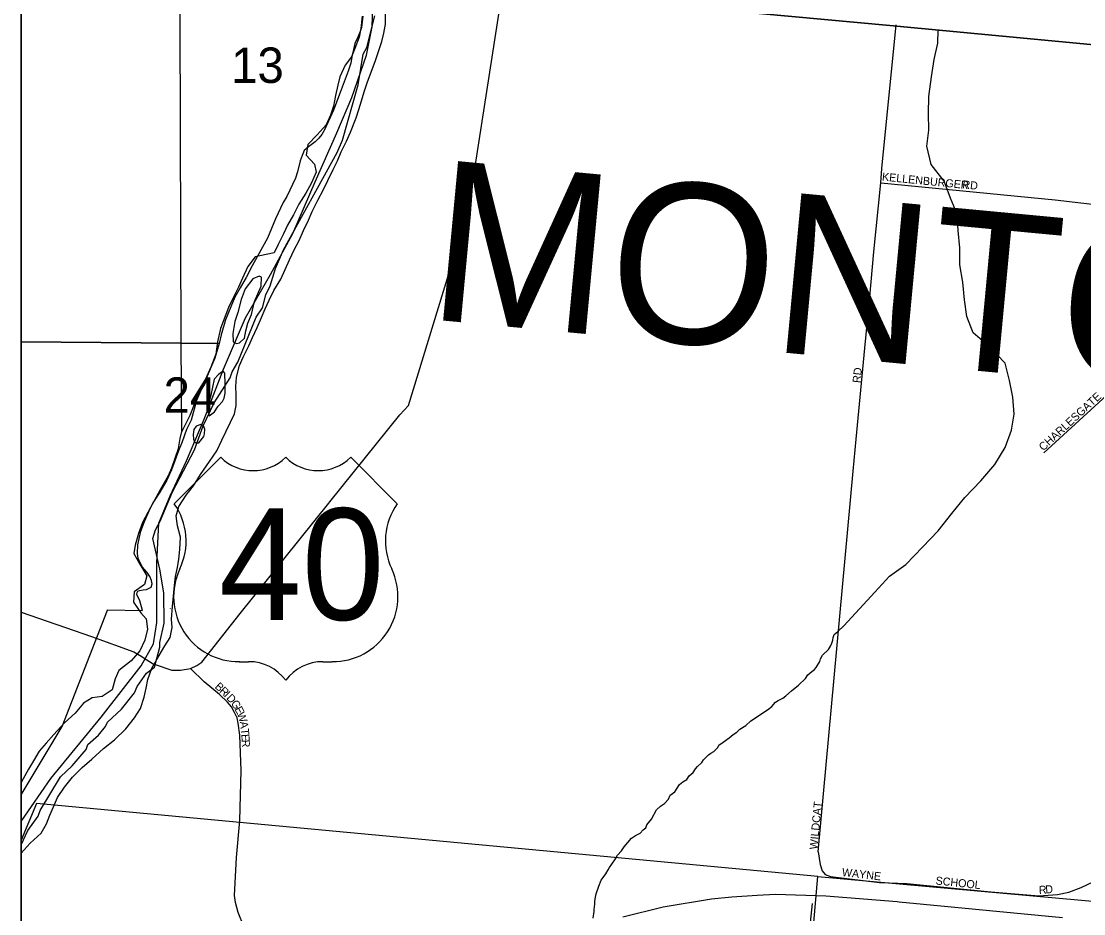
# Model space of a CAD drawing. Extents: x 0 to 680, y 0 to 440.
# Drawn here: x 47.02 to 66.7, y 261.63 to 278.15 of the extents above; entities that cross this region are included whole.
import ezdxf

# ---------------------------------------------------------------- set-up
doc = ezdxf.new("R2010")
doc.units = 0
for name, color, linetype in [('GM_X_Adjacent_County', 7, 'Continuous'), ('GM_X_Adjacent_County_Text', 7, 'Continuous'), ('GM_X_City_Street', 7, 'Continuous'), ('GM_X_City_Street_Text', 7, 'Continuous'), ('GM_X_Corporation', 7, 'Continuous'), ('GM_X_County', 7, 'Continuous'), ('GM_X_Interstate_Route', 7, 'Continuous'), ('GM_X_Major_River', 7, 'Continuous'), ('GM_X_Minor_River', 7, 'Continuous'), ('GM_X_Section', 7, 'Continuous'), ('GM_X_Section_Text', 7, 'Continuous'), ('GM_X_Township', 7, 'Continuous'), ('GM_X_US_Location', 7, 'Continuous'), ('GM_X_US_Route', 7, 'Continuous'), ('GM_X_US_Shield', 7, 'Continuous'), ('SH_Data', 7, 'Continuous'), ('SH_Text', 7, 'Continuous')]:
    doc.layers.add(name, color=color, linetype=linetype)

msp = doc.modelspace()

# ---------------------------------------------------------------- linework, layer by layer
at = {"layer": 'GM_X_Adjacent_County'}
for points in [[(47.02, 308.647), (47.02, 297.605), (47.136, 296.47), (47.708, 293.469), (47.673, 290.467), (48.191, 288.97), (48.899, 287.478), (50.382, 285.963), (52.043, 282.914), (53.205, 281.417), (53.473, 278.963), (55.844, 278.74), (63.104, 278.067), (70.999, 277.32), (74.792, 276.91), (79.867, 276.361), (80.338, 276.31), (87.389, 275.738), (92.667, 275.254), (94.764, 275.075), (102.624, 274.346)], [(47.02, 308.647), (47.02, 297.605), (47.136, 296.47), (47.708, 293.469), (47.673, 290.467), (48.191, 288.97), (48.899, 287.478), (50.382, 285.963), (52.043, 282.914), (53.205, 281.417), (53.473, 278.963), (55.844, 278.74), (63.104, 278.067), (70.999, 277.32), (74.792, 276.91), (79.867, 276.361), (80.338, 276.31), (87.389, 275.738), (92.667, 275.254), (94.764, 275.075), (102.624, 274.346)], [(102.624, 274.346), (94.764, 275.075), (92.667, 275.254), (87.389, 275.738), (80.338, 276.31), (79.867, 276.361), (74.792, 276.91), (70.999, 277.32), (63.104, 278.067), (55.844, 278.74), (53.473, 278.963), (53.205, 281.417), (52.043, 282.914), (50.382, 285.963), (48.899, 287.478), (48.191, 288.97), (47.673, 290.467), (47.708, 293.469), (47.136, 296.47), (47.02, 297.605), (47.02, 177.346)]]:
    msp.add_lwpolyline(points, dxfattribs=at)
at = {"layer": 'GM_X_City_Street'}
for points in [[(61.777, 262.769), (62.425, 269.817), (62.482, 270.411), (62.645, 272.098), (62.738, 273.048), (62.813, 273.877), (62.943, 275.156), (62.961, 275.422), (63.226, 278.081)], [(62.943, 275.156), (66.171, 274.842), (67.964, 274.631), (70.834, 274.348)], [(65.96, 270.156), (67.848, 271.885)], [(51.144, 261.392), (51.04, 261.651), (50.986, 261.835), (50.969, 261.965), (51.008, 262.664), (51.067, 263.351), (51.094, 264.275), (51.069, 264.933), (51.039, 265.153), (51.018, 265.255), (50.972, 265.348), (50.912, 265.456), (50.841, 265.542), (50.689, 265.683), (50.411, 265.919), (50.155, 266.167)], [(61.777, 262.769), (61.816, 262.534), (61.856, 262.419), (61.909, 262.352), (62.009, 262.312), (62.918, 262.206), (62.927, 262.206)], [(65.053, 262.027), (65.868, 261.958), (66.209, 261.984), (66.419, 262.026), (66.652, 262.111), (67.015, 262.286), (67.451, 262.457), (67.759, 262.527), (68.165, 262.58), (68.515, 262.574), (68.557, 262.571)], [(62.927, 262.206), (63.422, 262.186), (64.914, 262.039), (65.053, 262.027)], [(61.011, 254.487), (61.112, 255.601), (61.411, 258.824), (61.495, 260.064), (61.526, 260.404), (61.674, 261.814)]]:
    msp.add_lwpolyline(points, dxfattribs=at)
at = {"layer": 'GM_X_Corporation'}
msp.add_lwpolyline([(47.02, 297.605), (47.02, 263.328), (47.033, 263.352), (47.567, 264.129), (48.503, 265.262), (49.241, 266.214), (49.472, 266.621), (49.531, 267.018), (49.533, 268.123), (49.567, 268.859), (49.779, 269.365), (50.083, 270.011), (50.408, 270.782), (50.766, 271.707), (51.172, 272.66), (51.634, 273.458), (52.053, 274.221), (52.465, 275.174), (52.864, 276.08), (53.145, 276.739), (53.416, 277.518), (53.522, 278.044), (53.531, 278.441)], dxfattribs=at)
at = {"layer": 'GM_X_County'}
msp.add_lwpolyline([(102.624, 274.346), (94.764, 275.075), (92.667, 275.254), (87.389, 275.738), (80.338, 276.31), (79.867, 276.361), (74.792, 276.91), (70.999, 277.32), (63.104, 278.067), (55.844, 278.74), (53.473, 278.963), (53.205, 281.417), (52.043, 282.914), (50.382, 285.963), (48.899, 287.478), (48.191, 288.97), (47.673, 290.467), (47.708, 293.469), (47.136, 296.47), (47.02, 297.605), (47.02, 177.346)], dxfattribs=at)
at = {"layer": 'GM_X_Interstate_Route'}
msp.add_lwpolyline([(58.164, 261.568), (58.91, 261.751), (59.801, 261.9), (60.182, 261.936), (60.648, 261.97), (60.989, 261.988), (61.922, 261.958), (63.242, 261.852), (63.281, 261.849), (66.302, 261.556)], dxfattribs=at)
at = {"layer": 'GM_X_Major_River'}
for points in [[(49.822, 267.313), (49.858, 267.699), (49.879, 267.871), (49.911, 268.037), (49.937, 268.191), (49.958, 268.369), (49.967, 268.594), (49.911, 268.809), (49.89, 268.993), (49.941, 269.165), (50.075, 269.377), (50.208, 269.547), (50.342, 269.758), (50.506, 269.999), (50.64, 270.193), (50.738, 270.394), (50.812, 270.547), (50.898, 270.724), (50.972, 270.883), (50.998, 271.037), (51.001, 271.239), (50.997, 271.388), (51.006, 271.56), (51.063, 271.773), (51.131, 271.932), (51.235, 272.138), (51.303, 272.292), (51.389, 272.48), (51.469, 272.663), (51.537, 272.822), (51.611, 272.982), (51.697, 273.164), (51.825, 273.376), (51.905, 273.553), (51.991, 273.73), (52.077, 273.919), (52.169, 274.09), (52.249, 274.272), (52.341, 274.467), (52.409, 274.626), (52.513, 274.838), (52.617, 275.033), (52.697, 275.198), (52.795, 275.404), (52.875, 275.563), (52.943, 275.729), (53.041, 275.929), (53.121, 276.094), (53.22, 276.36), (53.27, 276.513), (53.32, 276.673), (53.37, 276.844), (53.426, 277.01), (53.488, 277.175), (53.575, 277.4), (53.638, 277.589), (53.7, 277.772), (53.738, 277.926), (53.764, 278.092), (53.767, 278.288)], [(53.333, 278.241), (53.311, 278.016), (53.279, 277.85), (53.199, 277.643), (53.137, 277.49), (53.022, 277.337), (52.923, 277.119), (52.885, 276.965), (52.84, 276.776), (52.802, 276.574), (52.746, 276.409), (52.666, 276.232), (52.502, 276.045), (52.327, 275.863), (52.294, 275.668), (52.452, 275.505), (52.48, 275.356), (52.393, 275.155), (52.289, 274.967), (52.161, 274.761), (52.063, 274.566), (51.953, 274.372), (51.879, 274.213), (51.781, 274.013), (51.707, 273.859), (51.558, 273.832), (51.35, 273.788), (51.216, 273.606), (51.118, 273.393), (51.044, 273.228), (50.94, 273.016), (50.86, 272.851), (50.711, 272.461), (50.654, 272.213), (50.626, 271.982), (50.534, 271.745), (50.435, 271.521), (50.349, 271.315), (50.268, 271.126), (50.224, 270.966), (50.168, 270.765), (50.082, 270.588), (50.001, 270.364), (49.933, 270.193), (49.865, 270.01), (49.803, 269.844), (49.716, 269.65), (49.588, 269.432), (49.472, 269.25), (49.362, 269.055), (49.264, 268.867), (49.19, 268.666), (49.127, 268.447), (49.107, 268.293), (49.217, 268.095), (49.344, 267.879), (49.3, 267.72), (49.114, 267.586), (49.099, 267.396), (49.232, 267.198)], [(51.427, 273.43), (51.308, 273.379), (51.168, 273.197), (51.094, 272.996), (51.031, 272.753), (50.975, 272.588), (50.941, 272.369), (50.945, 272.214), (51.004, 272.183), (51.063, 272.194), (51.154, 272.282), (51.18, 272.418), (51.218, 272.56)], [(51.218, 272.56), (51.286, 272.72), (51.343, 272.962), (51.466, 273.245), (51.469, 273.412), (51.427, 273.43)], [(50.758, 271.671), (50.674, 271.607), (50.595, 271.519), (50.563, 271.371), (50.531, 271.223), (50.487, 271.063), (50.468, 270.945), (50.502, 270.843), (50.598, 270.919), (50.665, 271.025), (50.749, 271.106), (50.78, 271.171)], [(50.78, 271.171), (50.799, 271.26), (50.796, 271.432), (50.793, 271.634), (50.758, 271.671)], [(50.42, 270.595), (50.398, 270.66), (50.345, 270.685), (50.261, 270.651), (50.218, 270.592), (50.205, 270.497), (50.21, 270.414), (50.227, 270.36), (50.268, 270.336), (50.31, 270.341)], [(50.31, 270.341), (50.4, 270.458), (50.413, 270.512), (50.42, 270.595)], [(47.02, 262.748), (47.185, 262.93), (47.391, 263.116), (47.49, 263.292), (47.552, 263.452), (47.615, 263.605), (47.689, 263.776), (47.824, 263.969), (47.97, 264.151), (48.146, 264.332), (48.328, 264.488), (48.546, 264.686), (48.745, 264.843), (48.957, 265.047), (49.116, 265.252), (49.226, 265.428), (49.296, 265.634), (49.335, 265.8), (49.367, 265.96), (49.437, 266.173), (49.554, 266.373), (49.677, 266.584), (49.781, 266.737), (49.815, 266.926), (49.806, 267.081), (49.822, 267.313)], [(49.232, 267.198), (49.336, 267.085), (49.356, 266.894), (49.31, 266.693), (49.217, 266.492), (49.053, 266.305), (48.83, 266.126), (48.761, 265.972), (48.704, 265.771), (48.517, 265.65), (48.332, 265.624), (48.176, 265.526), (48.017, 265.339), (47.824, 265.159), (47.623, 264.943), (47.483, 264.785), (47.355, 264.633), (47.245, 264.457), (47.153, 264.304), (47.054, 264.122), (47.02, 264.054)]]:
    msp.add_lwpolyline(points, dxfattribs=at)
at = {"layer": 'GM_X_Minor_River'}
for points in [[(62.252, 266.954), (62.543, 267.271), (62.828, 267.576), (63.102, 267.876), (63.406, 268.093), (63.709, 268.41), (64.001, 268.712), (64.257, 269.033), (64.495, 269.33), (64.793, 269.639), (65.054, 269.943), (65.245, 270.258), (65.358, 270.579), (65.411, 270.876), (65.382, 271.191), (65.322, 271.495), (65.245, 271.816), (64.953, 272.119), (64.649, 272.38), (64.53, 272.684), (64.489, 272.993), (64.459, 273.32), (64.405, 273.641), (64.405, 273.95), (64.375, 274.277), (64.352, 274.574), (64.232, 274.872), (64.113, 275.187), (63.875, 275.496), (63.792, 275.835), (63.828, 276.132), (63.822, 276.441), (63.827, 276.757), (63.881, 277.119), (63.929, 277.44), (63.994, 277.744), (64.004, 277.98)], [(49.785, 267.275), (49.787, 267.281)], [(57.614, 261.546), (57.629, 261.664), (57.63, 261.706), (57.643, 261.801), (57.644, 261.843), (57.651, 261.902), (57.671, 261.997), (57.716, 262.139), (57.759, 262.245), (57.796, 262.298), (57.845, 262.362), (57.888, 262.439), (57.913, 262.48), (57.956, 262.544), (58.023, 262.644), (58.066, 262.709), (58.139, 262.791), (58.188, 262.867), (58.322, 263.025), (58.394, 263.071), (58.484, 263.117), (58.539, 263.181), (58.587, 263.216), (58.606, 263.269), (58.691, 263.374), (58.784, 263.551), (58.857, 263.615), (58.935, 263.667), (59.008, 263.749), (59.039, 263.82), (59.124, 263.883), (59.209, 264.019), (59.27, 264.065), (59.348, 264.111), (59.391, 264.176), (59.463, 264.24), (59.506, 264.31), (59.543, 264.351), (59.622, 264.427), (59.658, 264.474), (59.749, 264.567), (59.792, 264.596), (59.846, 264.631), (59.919, 264.706), (59.937, 264.748), (60.021, 264.8), (60.13, 264.881), (60.208, 264.945), (60.275, 264.985), (60.329, 265.043), (60.438, 265.113), (60.534, 265.194), (60.655, 265.275), (60.739, 265.333), (60.842, 265.402), (60.92, 265.46), (60.987, 265.542), (61.041, 265.571), (61.125, 265.617), (61.179, 265.657), (61.288, 265.75), (61.415, 265.855), (61.542, 265.983), (61.591, 266.048), (61.664, 266.112), (61.712, 266.146), (61.743, 266.187), (61.81, 266.293), (61.823, 266.346), (61.86, 266.411), (61.969, 266.516), (62.006, 266.581), (62.031, 266.634), (62.05, 266.687), (62.057, 266.74), (62.076, 266.793), (62.142, 266.852), (62.252, 266.954)]]:
    msp.add_lwpolyline(points, dxfattribs=at)
at = {"layer": 'GM_X_Section'}
for points in [[(47.02, 287.94), (47.02, 272.215), (49.985, 272.19), (49.938, 286.14), (49.695, 286.483), (49.591, 286.627), (49.261, 287.03), (49.168, 287.115), (48.987, 287.255), (48.928, 287.315), (48.841, 287.423), (48.708, 287.598), (48.633, 287.7), (48.511, 287.845), (48.424, 287.935)], [(47.02, 272.215), (47.02, 263.826), (47.777, 265.092), (48.617, 267.248), (48.618, 267.252), (49.263, 267.24), (49.215, 267.421), (49.163, 267.534), (49.17, 267.57), (49.182, 267.599), (49.212, 267.61), (49.278, 267.621), (49.337, 267.626), (49.379, 267.649), (49.427, 267.672), (49.446, 267.731), (49.435, 267.796), (49.401, 267.868), (49.355, 267.94), (49.268, 268.042), (49.216, 268.132), (49.188, 268.21), (49.171, 268.293), (49.18, 268.453), (49.233, 268.707), (49.301, 268.889), (49.413, 269.142), (49.597, 269.477), (49.75, 269.74), (49.812, 269.882), (49.868, 270.058), (49.931, 270.241), (49.964, 270.424), (49.996, 270.554), (49.985, 272.19)], [(49.985, 272.19), (50.685, 272.183), (50.603, 271.912), (50.462, 271.578), (50.237, 271.084), (50.14, 270.852), (49.996, 270.554)], [(47.02, 262.99), (47.02, 247.892), (60.408, 246.656), (61.775, 262.316), (47.3, 263.666)], [(61.775, 262.316), (77.523, 260.9), (76.108, 245.175), (60.408, 246.656)]]:
    msp.add_lwpolyline(points, close=True, dxfattribs=at)
msp.add_lwpolyline([(53.347, 278.239), (53.32, 278.032), (53.3, 277.956), (53.251, 277.856), (53.201, 277.738), (53.143, 277.49), (53.123, 277.372), (53.073, 277.225), (52.929, 276.83), (52.805, 276.501), (52.644, 276.148), (52.589, 276.054), (52.534, 275.984), (52.462, 275.914), (52.342, 275.822), (52.257, 275.752), (52.22, 275.664), (52.188, 275.564), (52.137, 275.363), (52.1, 275.245), (51.939, 274.905), (51.872, 274.793), (51.73, 274.493), (51.581, 274.135), (51.299, 273.618), (51.188, 273.401), (51.072, 273.213), (50.973, 273.037), (50.899, 272.861), (50.8, 272.62), (50.723, 272.343), (50.685, 272.183), (49.985, 272.19), (49.938, 286.14)], dxfattribs=at)
at = {"layer": 'GM_X_Township'}
msp.add_lwpolyline([(47.02, 297.605), (47.02, 262.9), (47.142, 263.168), (47.334, 263.434), (47.37, 263.535), (47.748, 264.157), (47.963, 264.364), (48.221, 264.665), (48.251, 264.76), (48.448, 264.932), (48.58, 265.091), (48.616, 265.174), (48.879, 265.411), (49.118, 265.718), (49.166, 265.831), (49.34, 266.08), (49.489, 266.192), (49.587, 266.56), (49.587, 266.649), (49.667, 267.005), (49.659, 267.568), (49.584, 268.006), (49.458, 268.575), (49.506, 268.735), (49.595, 268.896), (49.821, 269.435), (50.231, 270.212), (50.391, 270.657), (50.593, 271.084), (50.89, 271.547), (50.926, 271.659), (51.033, 271.837), (51.372, 272.667), (51.49, 272.845), (51.55, 273.083), (51.633, 273.249), (51.728, 273.569), (51.877, 273.913), (52.869, 275.716), (52.97, 275.947), (53.262, 276.973), (53.351, 277.536), (53.423, 277.661), (53.566, 278.248)], dxfattribs=at)
at = {"layer": 'GM_X_US_Route'}
for points in [[(52.736, 269.248), (54.032, 270.861), (54.195, 271.035), (55.306, 274.661), (55.937, 278.758)], [(49.281, 266.367), (49.463, 266.253), (49.502, 266.24), (49.811, 266.133), (49.972, 266.135), (50.155, 266.167), (50.271, 266.218), (50.362, 266.281), (51.074, 267.181), (52.718, 269.226), (52.736, 269.248)], [(47.02, 267.208), (48.319, 266.756), (49.105, 266.475), (49.251, 266.385), (49.281, 266.367)]]:
    msp.add_lwpolyline(points, dxfattribs=at)
at = {"layer": 'GM_X_US_Shield'}
for p, q in [((50.715, 270.075), (49.855, 269.215)), ((53.983, 269.215), (53.123, 270.075)), ((51.059, 266.292), (51.231, 266.292)), ((52.607, 266.292), (52.779, 266.292))]:
    msp.add_line(p, q, dxfattribs=at)
for centre, radius, start, end in [((51.317, 270.689), 0.86, 225.573, 314.427), ((52.521, 270.689), 0.86, 225.573, 314.427), ((48.869, 268.525), 1.204, 334.5471, 35.0009), ((54.969, 268.525), 1.204, 144.9991, 205.4529), ((51.046, 267.496), 1.204, 154.8319, 270.6383), ((52.792, 267.496), 1.204, 269.3617, 25.1681), ((51.231, 265.432), 0.86, 36.8699, 90), ((52.607, 265.432), 0.86, 90, 143.1301)]:
    msp.add_arc(centre, radius, start, end, dxfattribs=at)
at = {"layer": 'SH_Data'}
msp.add_line((47.02, 415.359), (47.02, 177.359), dxfattribs=at)
at = {"layer": 'SH_Text'}
for points in [[(47.02, 415.359), (285.02, 415.359), (285.02, 177.359), (47.02, 177.359)], [(285.019, 415.359), (47.02, 415.359), (47.02, 177.359), (285.019, 177.359)]]:
    msp.add_lwpolyline(points, close=True, dxfattribs=at)

# ---------------------------------------------------------------- texts
at = {"layer": 'GM_X_Adjacent_County_Text'}
msp.add_text('MONTGOMERY COUNTY', height=2.96462, rotation=354.6312, dxfattribs=at).set_placement((54.51, 272.637))
at = {"layer": 'GM_X_City_Street_Text'}
for s, height, rotation, p in [('KELLENBURGER', 0.14823, 354.2386, (62.957, 275.2)), ('RD', 0.1482, 353.9832, (64.445, 275.057)), ('RD', 0.1482, 83.9946, (62.562, 271.445)), ('CHARLESGATE', 0.14823, 42.5803, (65.949, 270.184)), ('B', 0.148, 317.9893, (50.594, 265.815)), ('R', 0.148, 316.4081, (50.68, 265.737)), ('I', 0.148, 315, (50.765, 265.656)), ('D', 0.148, 312.975, (50.81, 265.611)), ('G', 0.148, 303.8962, (50.895, 265.521)), ('E', 0.148, 298.0677, (50.966, 265.416)), ('W', 0.148, 289.4559, (51.012, 265.329)), ('A', 0.148, 278.3125, (51.067, 265.177)), ('T', 0.148, 275.9661, (51.086, 265.049)), ('E', 0.148, 273.745, (51.096, 264.947)), ('R', 0.148, 272.6478, (51.103, 264.844)), ('WILDCAT', 0.1482, 84.6436, (61.766, 262.809)), ('WAYNE', 0.1482, 353.4173, (62.214, 262.325)), ('SCHOOL', 0.1482, 353.9457, (63.949, 262.169)), ('R', 0.148, 2.9885, (65.87, 261.992)), ('D', 0.148, 5.4069, (65.993, 261.999))]:
    msp.add_text(s, height=height, rotation=rotation, dxfattribs=at).set_placement(p)
at = {"layer": 'GM_X_Section_Text'}
for s, p in [('13', (50.908, 277.006)), ('24', (49.656, 270.9))]:
    msp.add_text(s, height=0.6552, rotation=0, dxfattribs=at).set_placement(p)
at = {"layer": 'GM_X_US_Location'}
for s in ['0', '/']:
    msp.add_text(s, height=0.00296, dxfattribs=at).set_placement((51.918, 268.081))
msp.add_text('40', height=0.00296, rotation=0, dxfattribs=at).set_placement((51.306, 267.468))
at = {"layer": 'GM_X_US_Shield'}
msp.add_text('40', height=2.0637, dxfattribs=at).set_placement((50.679, 267.066))

doc.saveas('drawing.dxf')
